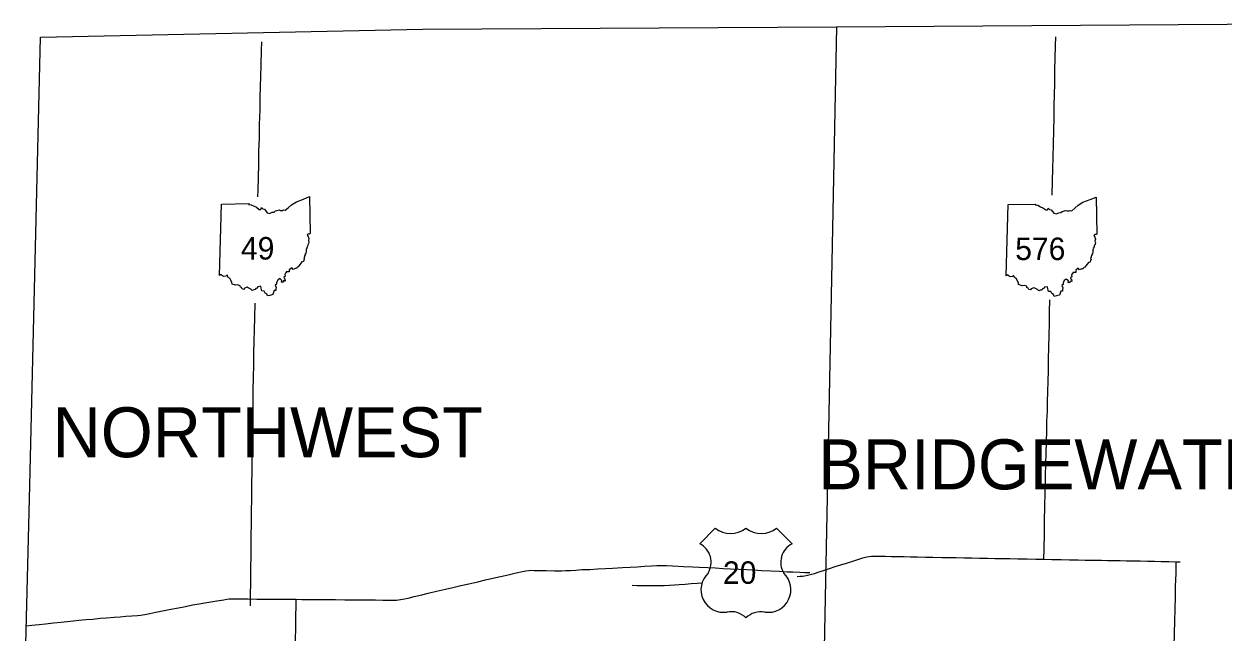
# Model space of a CAD drawing. Extents: x -232 to 448, y 619 to 1059.
# Drawn here: x -180.8 to -131.55, y 929.04 to 954 of the extents above; entities that cross this region are included whole.
import ezdxf

# ---------------------------------------------------------------- set-up
doc = ezdxf.new("R2010")
doc.units = 0
doc.layers.add('Default', color=7, linetype='Continuous')

msp = doc.modelspace()

# ---------------------------------------------------------------- linework, layer by layer
at = {"layer": 'Default'}
for p, q in [((-172.776, 943.679), (-172.694, 946.607)), ((-172.776, 943.679), (-172.694, 946.607)), ((-140.464, 943.658), (-140.382, 946.587)), ((-140.464, 943.658), (-140.382, 946.587)), ((-152.408, 933.302), (-153.042, 932.668)), ((-152.408, 933.302), (-153.042, 932.668)), ((-149.253, 932.668), (-149.887, 933.302)), ((-149.253, 932.668), (-149.887, 933.302))]:
    msp.add_line(p, q, dxfattribs=at)
for points in [[(-180.803, 924.653), (-180.767, 926.909), (-180.564, 935.058), (-180.128, 953.465), (-164.423, 953.786), (-147.422, 953.89)], [(-147.422, 953.89), (-148.03, 923.551)], [(-147.422, 953.89), (-129.376, 954.001), (-121.284, 953.944), (-114.736, 953.989)], [(-171.195, 946.906), (-171.188, 947.186), (-171.176, 947.708), (-171.162, 948.226), (-171.15, 948.799), (-171.134, 949.319), (-171.122, 949.881), (-171.108, 950.477), (-171.095, 950.954), (-171.083, 951.469), (-171.073, 951.817), (-171.063, 952.33), (-171.049, 952.91), (-171.039, 953.274)], [(-138.477, 951.042), (-138.476, 951.063), (-138.466, 951.591), (-138.453, 952.123), (-138.44, 952.602), (-138.43, 953.105), (-138.423, 953.473)], [(-138.562, 946.972), (-138.55, 947.558), (-138.539, 948.037), (-138.528, 948.536), (-138.517, 949.084), (-138.504, 949.619), (-138.491, 950.177), (-138.48, 950.703), (-138.477, 951.042)], [(-172.694, 946.607), (-171.558, 946.627), (-171.576, 946.591), (-171.468, 946.584), (-171.354, 946.521), (-171.258, 946.482), (-171.14, 946.388), (-171.07, 946.39), (-171.04, 946.466), (-170.986, 946.407), (-170.922, 946.396), (-170.811, 946.256), (-170.72, 946.226), (-170.61, 946.274), (-170.528, 946.282), (-170.468, 946.329), (-170.312, 946.37), (-170.269, 946.346), (-170.186, 946.35), (-170.145, 946.368), (-170.073, 946.352), (-169.946, 946.459), (-169.816, 946.584), (-169.615, 946.703), (-169.315, 946.815), (-169.078, 946.916), (-169.044, 945.396)], [(-172.694, 946.607), (-171.558, 946.627), (-171.576, 946.591), (-171.468, 946.584), (-171.354, 946.521), (-171.258, 946.482), (-171.14, 946.388), (-171.07, 946.39), (-171.04, 946.466), (-170.986, 946.407), (-170.922, 946.396), (-170.811, 946.256), (-170.72, 946.226), (-170.61, 946.274), (-170.528, 946.282), (-170.468, 946.329), (-170.312, 946.37), (-170.269, 946.346), (-170.186, 946.35), (-170.145, 946.368), (-170.073, 946.352), (-169.946, 946.459), (-169.816, 946.584), (-169.615, 946.703), (-169.315, 946.815), (-169.078, 946.916), (-169.044, 945.396)], [(-140.382, 946.587), (-139.246, 946.606), (-139.264, 946.571), (-139.157, 946.563), (-139.043, 946.501), (-138.946, 946.461), (-138.828, 946.368), (-138.758, 946.369), (-138.728, 946.445), (-138.674, 946.387), (-138.61, 946.376), (-138.499, 946.236), (-138.408, 946.205), (-138.298, 946.253), (-138.216, 946.261), (-138.157, 946.309), (-138.001, 946.349), (-137.957, 946.325), (-137.875, 946.33), (-137.833, 946.348), (-137.761, 946.332), (-137.634, 946.438), (-137.504, 946.564), (-137.303, 946.683), (-137.003, 946.795), (-136.766, 946.895), (-136.732, 945.375)], [(-140.382, 946.587), (-139.246, 946.606), (-139.264, 946.571), (-139.157, 946.563), (-139.043, 946.501), (-138.946, 946.461), (-138.828, 946.368), (-138.758, 946.369), (-138.728, 946.445), (-138.674, 946.387), (-138.61, 946.376), (-138.499, 946.236), (-138.408, 946.205), (-138.298, 946.253), (-138.216, 946.261), (-138.157, 946.309), (-138.001, 946.349), (-137.957, 946.325), (-137.875, 946.33), (-137.833, 946.348), (-137.761, 946.332), (-137.634, 946.438), (-137.504, 946.564), (-137.303, 946.683), (-137.003, 946.795), (-136.766, 946.895), (-136.732, 945.375)], [(-169.044, 945.396), (-169.079, 945.374), (-169.133, 945.384), (-169.17, 945.342), (-169.125, 945.271), (-169.103, 945.195), (-169.122, 945.113), (-169.103, 945.044), (-169.116, 944.987), (-169.15, 944.93), (-169.162, 944.876), (-169.191, 944.819), (-169.189, 944.787), (-169.217, 944.762), (-169.212, 944.666), (-169.226, 944.614), (-169.221, 944.568), (-169.266, 944.556), (-169.256, 944.519), (-169.284, 944.49), (-169.278, 944.44), (-169.31, 944.408), (-169.279, 944.344), (-169.304, 944.324), (-169.325, 944.247), (-169.383, 944.231), (-169.499, 944.089), (-169.539, 944.035), (-169.585, 944.022), (-169.61, 943.967), (-169.667, 943.967), (-169.752, 943.929), (-169.807, 943.994), (-169.904, 943.915), (-169.915, 943.824), (-170.037, 943.827), (-170.033, 943.781), (-170.06, 943.767), (-170.085, 943.721), (-170.07, 943.639), (-170.128, 943.618), (-170.121, 943.57), (-170.084, 943.541), (-170.068, 943.45), (-170.129, 943.468), (-170.178, 943.391), (-170.23, 943.409), (-170.213, 943.474), (-170.299, 943.553), (-170.381, 943.49), (-170.424, 943.39), (-170.425, 943.322), (-170.486, 943.282), (-170.446, 943.186), (-170.454, 943.121), (-170.452, 943.058), (-170.529, 943.061), (-170.575, 942.892)], [(-169.044, 945.396), (-169.079, 945.374), (-169.133, 945.384), (-169.17, 945.342), (-169.125, 945.271), (-169.103, 945.195), (-169.122, 945.113), (-169.103, 945.044), (-169.116, 944.987), (-169.15, 944.93), (-169.162, 944.876), (-169.191, 944.819), (-169.189, 944.787), (-169.217, 944.762), (-169.212, 944.666), (-169.226, 944.614), (-169.221, 944.568), (-169.266, 944.556), (-169.256, 944.519), (-169.284, 944.49), (-169.278, 944.44), (-169.31, 944.408), (-169.279, 944.344), (-169.304, 944.324), (-169.325, 944.247), (-169.383, 944.231), (-169.499, 944.089), (-169.539, 944.035), (-169.585, 944.022), (-169.61, 943.967), (-169.667, 943.967), (-169.752, 943.929), (-169.807, 943.994), (-169.904, 943.915), (-169.915, 943.824), (-170.037, 943.827), (-170.033, 943.781), (-170.06, 943.767), (-170.085, 943.721), (-170.07, 943.639), (-170.128, 943.618), (-170.121, 943.57), (-170.084, 943.541), (-170.068, 943.45), (-170.129, 943.468), (-170.178, 943.391), (-170.23, 943.409), (-170.213, 943.474), (-170.299, 943.553), (-170.381, 943.49), (-170.424, 943.39), (-170.425, 943.322), (-170.486, 943.282), (-170.446, 943.186), (-170.454, 943.121), (-170.452, 943.058), (-170.529, 943.061), (-170.575, 942.892)], [(-136.732, 945.375), (-136.767, 945.354), (-136.822, 945.364), (-136.858, 945.321), (-136.813, 945.25), (-136.791, 945.175), (-136.81, 945.092), (-136.792, 945.024), (-136.804, 944.967), (-136.839, 944.91), (-136.85, 944.856), (-136.879, 944.798), (-136.877, 944.766), (-136.905, 944.741), (-136.9, 944.646), (-136.914, 944.593), (-136.909, 944.548), (-136.954, 944.536), (-136.944, 944.498), (-136.972, 944.469), (-136.966, 944.42), (-136.999, 944.388), (-136.967, 944.324), (-136.992, 944.304), (-137.013, 944.226), (-137.071, 944.21), (-137.187, 944.069), (-137.228, 944.015), (-137.273, 944.002), (-137.299, 943.947), (-137.355, 943.946), (-137.44, 943.908), (-137.496, 943.974), (-137.592, 943.895), (-137.603, 943.803), (-137.726, 943.806), (-137.721, 943.76), (-137.748, 943.747), (-137.773, 943.7), (-137.759, 943.618), (-137.816, 943.597), (-137.809, 943.55), (-137.772, 943.52), (-137.756, 943.429), (-137.817, 943.448), (-137.867, 943.371), (-137.918, 943.389), (-137.901, 943.454), (-137.988, 943.532), (-138.069, 943.47), (-138.112, 943.369), (-138.113, 943.302), (-138.174, 943.261), (-138.135, 943.166), (-138.142, 943.1), (-138.141, 943.038), (-138.217, 943.04), (-138.263, 942.872)], [(-136.732, 945.375), (-136.767, 945.354), (-136.822, 945.364), (-136.858, 945.321), (-136.813, 945.25), (-136.791, 945.175), (-136.81, 945.092), (-136.792, 945.024), (-136.804, 944.967), (-136.839, 944.91), (-136.85, 944.856), (-136.879, 944.798), (-136.877, 944.766), (-136.905, 944.741), (-136.9, 944.646), (-136.914, 944.593), (-136.909, 944.548), (-136.954, 944.536), (-136.944, 944.498), (-136.972, 944.469), (-136.966, 944.42), (-136.999, 944.388), (-136.967, 944.324), (-136.992, 944.304), (-137.013, 944.226), (-137.071, 944.21), (-137.187, 944.069), (-137.228, 944.015), (-137.273, 944.002), (-137.299, 943.947), (-137.355, 943.946), (-137.44, 943.908), (-137.496, 943.974), (-137.592, 943.895), (-137.603, 943.803), (-137.726, 943.806), (-137.721, 943.76), (-137.748, 943.747), (-137.773, 943.7), (-137.759, 943.618), (-137.816, 943.597), (-137.809, 943.55), (-137.772, 943.52), (-137.756, 943.429), (-137.817, 943.448), (-137.867, 943.371), (-137.918, 943.389), (-137.901, 943.454), (-137.988, 943.532), (-138.069, 943.47), (-138.112, 943.369), (-138.113, 943.302), (-138.174, 943.261), (-138.135, 943.166), (-138.142, 943.1), (-138.141, 943.038), (-138.217, 943.04), (-138.263, 942.872)], [(-170.575, 942.892), (-170.707, 942.86), (-170.8, 942.841), (-170.832, 942.918), (-170.898, 942.958), (-170.941, 943.035), (-171.035, 943.045), (-171.058, 943.151), (-171.068, 943.236), (-171.197, 943.215), (-171.233, 943.163), (-171.279, 943.149), (-171.305, 943.096), (-171.368, 943.092), (-171.435, 943.067), (-171.479, 943.118), (-171.589, 943.171), (-171.638, 943.197), (-171.741, 943.156), (-171.763, 943.106), (-171.846, 943.128), (-171.865, 943.183), (-171.915, 943.2), (-171.926, 943.258), (-172.032, 943.289), (-172.113, 943.277), (-172.257, 943.324), (-172.265, 943.4), (-172.314, 943.494), (-172.34, 943.559), (-172.43, 943.608), (-172.449, 943.686), (-172.478, 943.683), (-172.504, 943.652), (-172.605, 943.638), (-172.645, 943.669), (-172.702, 943.723), (-172.776, 943.679)], [(-170.575, 942.892), (-170.707, 942.86), (-170.8, 942.841), (-170.832, 942.918), (-170.898, 942.958), (-170.941, 943.035), (-171.035, 943.045), (-171.058, 943.151), (-171.068, 943.236), (-171.197, 943.215), (-171.233, 943.163), (-171.279, 943.149), (-171.305, 943.096), (-171.368, 943.092), (-171.435, 943.067), (-171.479, 943.118), (-171.589, 943.171), (-171.638, 943.197), (-171.741, 943.156), (-171.763, 943.106), (-171.846, 943.128), (-171.865, 943.183), (-171.915, 943.2), (-171.926, 943.258), (-172.032, 943.289), (-172.113, 943.277), (-172.257, 943.324), (-172.265, 943.4), (-172.314, 943.494), (-172.34, 943.559), (-172.43, 943.608), (-172.449, 943.686), (-172.478, 943.683), (-172.504, 943.652), (-172.605, 943.638), (-172.645, 943.669), (-172.702, 943.723), (-172.776, 943.679)], [(-138.263, 942.872), (-138.396, 942.84), (-138.488, 942.821), (-138.52, 942.897), (-138.586, 942.937), (-138.629, 943.014), (-138.723, 943.025), (-138.746, 943.13), (-138.756, 943.216), (-138.886, 943.195), (-138.921, 943.142), (-138.967, 943.128), (-138.994, 943.076), (-139.056, 943.071), (-139.123, 943.046), (-139.167, 943.098), (-139.277, 943.15), (-139.326, 943.177), (-139.429, 943.135), (-139.452, 943.086), (-139.534, 943.108), (-139.553, 943.163), (-139.603, 943.179), (-139.614, 943.238), (-139.72, 943.269), (-139.801, 943.256), (-139.945, 943.303), (-139.954, 943.38), (-140.002, 943.473), (-140.028, 943.538), (-140.119, 943.588), (-140.137, 943.665), (-140.166, 943.663), (-140.193, 943.632), (-140.293, 943.617), (-140.333, 943.649), (-140.39, 943.703), (-140.464, 943.658)], [(-138.263, 942.872), (-138.396, 942.84), (-138.488, 942.821), (-138.52, 942.897), (-138.586, 942.937), (-138.629, 943.014), (-138.723, 943.025), (-138.746, 943.13), (-138.756, 943.216), (-138.886, 943.195), (-138.921, 943.142), (-138.967, 943.128), (-138.994, 943.076), (-139.056, 943.071), (-139.123, 943.046), (-139.167, 943.098), (-139.277, 943.15), (-139.326, 943.177), (-139.429, 943.135), (-139.452, 943.086), (-139.534, 943.108), (-139.553, 943.163), (-139.603, 943.179), (-139.614, 943.238), (-139.72, 943.269), (-139.801, 943.256), (-139.945, 943.303), (-139.954, 943.38), (-140.002, 943.473), (-140.028, 943.538), (-140.119, 943.588), (-140.137, 943.665), (-140.166, 943.663), (-140.193, 943.632), (-140.293, 943.617), (-140.333, 943.649), (-140.39, 943.703), (-140.464, 943.658)], [(-171.501, 930.116), (-171.494, 930.57), (-171.488, 931.08), (-171.481, 931.645), (-171.473, 932.177), (-171.473, 932.545), (-171.468, 933.006), (-171.46, 933.462), (-171.452, 933.975), (-171.445, 934.516), (-171.439, 935.116), (-171.433, 935.64), (-171.424, 936.104), (-171.413, 936.743), (-171.405, 937.374), (-171.398, 937.96), (-171.389, 938.5), (-171.382, 938.975), (-171.371, 939.503), (-171.362, 939.996), (-171.355, 940.491), (-171.344, 940.964), (-171.332, 941.461), (-171.319, 941.935), (-171.304, 942.535)], [(-138.722, 939.74), (-138.72, 939.837), (-138.713, 940.246), (-138.703, 940.737), (-138.695, 941.21), (-138.684, 941.734), (-138.673, 942.217), (-138.665, 942.642), (-138.665, 942.674)], [(-138.731, 939.361), (-138.722, 939.74)], [(-138.784, 937.514), (-138.781, 937.707), (-138.764, 938.099), (-138.757, 938.504), (-138.746, 938.895), (-138.732, 939.344), (-138.731, 939.361)], [(-138.915, 932.029), (-138.903, 932.463), (-138.89, 933.067), (-138.877, 933.607), (-138.865, 934.194), (-138.854, 934.766), (-138.839, 935.448), (-138.83, 935.941), (-138.815, 936.38), (-138.803, 936.84), (-138.788, 937.315), (-138.784, 937.514)], [(-149.038, 931.321), (-148.914, 931.328), (-148.821, 931.339), (-148.747, 931.352), (-148.625, 931.377), (-148.505, 931.409), (-148.333, 931.449), (-148.142, 931.514), (-147.926, 931.584), (-147.72, 931.65), (-147.479, 931.725), (-147.251, 931.795), (-147.01, 931.873), (-146.763, 931.954), (-146.512, 932.033), (-146.392, 932.069), (-146.292, 932.101), (-146.182, 932.127), (-146.079, 932.147), (-145.986, 932.157), (-145.871, 932.155), (-145.675, 932.154), (-145.408, 932.149), (-145.173, 932.144), (-144.902, 932.139), (-144.645, 932.136), (-144.39, 932.13), (-144.098, 932.124), (-143.771, 932.119), (-143.464, 932.113), (-143.106, 932.107), (-142.806, 932.101), (-142.51, 932.094), (-142.189, 932.088), (-141.872, 932.085), (-141.552, 932.074), (-141.229, 932.071), (-140.92, 932.064), (-140.605, 932.06), (-140.303, 932.053), (-139.984, 932.047), (-139.593, 932.04), (-139.24, 932.034), (-138.915, 932.029), (-138.582, 932.022), (-138.205, 932.015), (-137.854, 932.008), (-137.506, 932), (-137.207, 931.998), (-136.855, 931.99), (-136.549, 931.985), (-136.295, 931.981), (-136.057, 931.978), (-135.777, 931.972), (-135.518, 931.968), (-135.23, 931.964), (-134.952, 931.958), (-134.658, 931.953), (-134.372, 931.945), (-134.092, 931.94), (-133.773, 931.935), (-133.471, 931.928), (-133.308, 931.925)], [(-133.673, 923.513), (-133.672, 923.572), (-133.664, 923.938), (-133.655, 924.343), (-133.645, 924.736), (-133.635, 925.007), (-133.617, 925.739), (-133.604, 926.142), (-133.599, 926.512), (-133.592, 926.82), (-133.58, 927.153), (-133.575, 927.546), (-133.564, 927.996), (-133.552, 928.48), (-133.529, 929.491), (-133.517, 929.977), (-133.507, 930.468), (-133.5, 930.925), (-133.482, 931.449), (-133.471, 931.928)], [(-164.199, 930.633), (-163.855, 930.714), (-163.495, 930.798), (-163.184, 930.872), (-162.857, 930.949), (-162.532, 931.024), (-162.163, 931.108), (-161.84, 931.184), (-161.548, 931.25), (-161.236, 931.319), (-160.917, 931.39), (-160.579, 931.465), (-160.322, 931.524), (-160.184, 931.551), (-160.07, 931.568), (-159.982, 931.574), (-159.846, 931.572), (-159.638, 931.568), (-159.348, 931.562), (-159.011, 931.557), (-158.807, 931.551), (-158.727, 931.555), (-158.552, 931.563), (-158.35, 931.571), (-158.129, 931.584), (-157.888, 931.602), (-157.563, 931.615), (-157.251, 931.631), (-156.922, 931.651), (-156.623, 931.665), (-156.221, 931.687), (-155.908, 931.707), (-155.619, 931.721), (-155.312, 931.74), (-155.03, 931.752), (-154.809, 931.769), (-154.657, 931.771), (-154.548, 931.774), (-154.416, 931.77), (-154.167, 931.759), (-153.711, 931.736), (-153.325, 931.723), (-153.07, 931.704), (-152.708, 931.685), (-152.404, 931.671), (-152.076, 931.651), (-151.78, 931.637), (-151.437, 931.619), (-151.108, 931.604), (-150.834, 931.59), (-150.512, 931.573), (-150.121, 931.554), (-149.784, 931.536), (-149.451, 931.518), (-149.219, 931.508), (-148.929, 931.494), (-148.73, 931.488), (-148.526, 931.48)], [(-155.827, 930.963), (-155.822, 930.963), (-155.622, 930.956), (-155.408, 930.954), (-155.242, 930.953), (-154.989, 930.952), (-154.734, 930.951), (-154.505, 930.957), (-154.289, 930.968), (-154.08, 930.983), (-153.897, 930.99), (-153.641, 931.009), (-153.396, 931.031), (-153.144, 931.049), (-152.954, 931.064)], [(-180.708, 929.297), (-180.481, 929.321), (-180.179, 929.353), (-179.913, 929.381), (-179.593, 929.415), (-179.271, 929.451), (-179.026, 929.477), (-178.776, 929.5), (-178.543, 929.522), (-178.256, 929.551), (-177.977, 929.574), (-177.678, 929.605), (-177.41, 929.624), (-177.092, 929.65), (-176.851, 929.669), (-176.614, 929.687), (-176.37, 929.707), (-176.142, 929.725), (-176.007, 929.74), (-175.937, 929.75), (-175.832, 929.764), (-175.635, 929.803), (-175.385, 929.854), (-175.114, 929.906), (-174.77, 929.974), (-174.46, 930.033), (-174.162, 930.094), (-173.874, 930.152), (-173.603, 930.202), (-173.377, 930.244), (-173.129, 930.285), (-172.879, 930.325), (-172.598, 930.364), (-172.474, 930.387), (-172.379, 930.401), (-172.325, 930.408), (-172.222, 930.407), (-171.895, 930.404), (-171.591, 930.401), (-171.241, 930.397), (-170.984, 930.394), (-170.778, 930.39), (-170.468, 930.39), (-170.181, 930.39), (-169.877, 930.385), (-169.62, 930.386)], [(-169.642, 929.156), (-169.64, 929.311), (-169.635, 929.708), (-169.628, 930.1), (-169.62, 930.386)], [(-169.62, 930.386), (-169.383, 930.383), (-169.017, 930.379), (-168.651, 930.377), (-168.311, 930.373), (-168.005, 930.371), (-167.626, 930.368), (-167.315, 930.363), (-166.972, 930.362), (-166.661, 930.359), (-166.363, 930.357), (-166.06, 930.352), (-165.779, 930.35), (-165.593, 930.349), (-165.503, 930.353), (-165.42, 930.361), (-165.331, 930.374), (-165.17, 930.403), (-165.019, 930.438), (-164.771, 930.495), (-164.46, 930.568), (-164.199, 930.633)], [(-169.652, 928.374), (-169.646, 928.779), (-169.642, 929.156)]]:
    msp.add_lwpolyline(points, dxfattribs=at)
for centre, radius, start, end in [((-151.778, 934.104), 1.019, 231.813, 308.187), ((-151.778, 934.104), 1.019, 231.813, 308.187), ((-150.517, 934.104), 1.019, 231.813, 308.187), ((-150.517, 934.104), 1.019, 231.813, 308.187), ((-153.439, 931.903), 0.862, 329.1175, 62.6108), ((-153.439, 931.903), 0.862, 329.1175, 62.6108), ((-148.856, 931.903), 0.862, 117.3892, 210.8825), ((-148.856, 931.903), 0.862, 117.3892, 210.8825), ((-152.064, 930.78), 0.93, 133.0046, 278.7282), ((-152.064, 930.78), 0.93, 133.0046, 278.7282), ((-150.23, 930.78), 0.93, 261.2718, 46.9954), ((-150.23, 930.78), 0.93, 261.2718, 46.9954), ((-151.752, 929.046), 0.832, 43.4177, 101.8742), ((-151.752, 929.046), 0.832, 43.4177, 101.8742), ((-150.526, 928.991), 0.883, 79.9613, 134.7468), ((-150.526, 928.991), 0.883, 79.9613, 134.7468)]:
    msp.add_arc(centre, radius, start, end, dxfattribs=at)

# ---------------------------------------------------------------- texts
for s, height, p in [('49', 0.9234, (-171.89, 944.332)), ('576', 0.9234, (-140.087, 944.311)), ('NORTHWEST', 2.052, (-179.629, 936.216)), ('BRIDGEWATER', 2.052, (-148.177, 934.898)), ('20', 0.9234, (-152.092, 931.019))]:
    msp.add_text(s, height=height, dxfattribs=at).set_placement(p)

doc.saveas('drawing.dxf')
